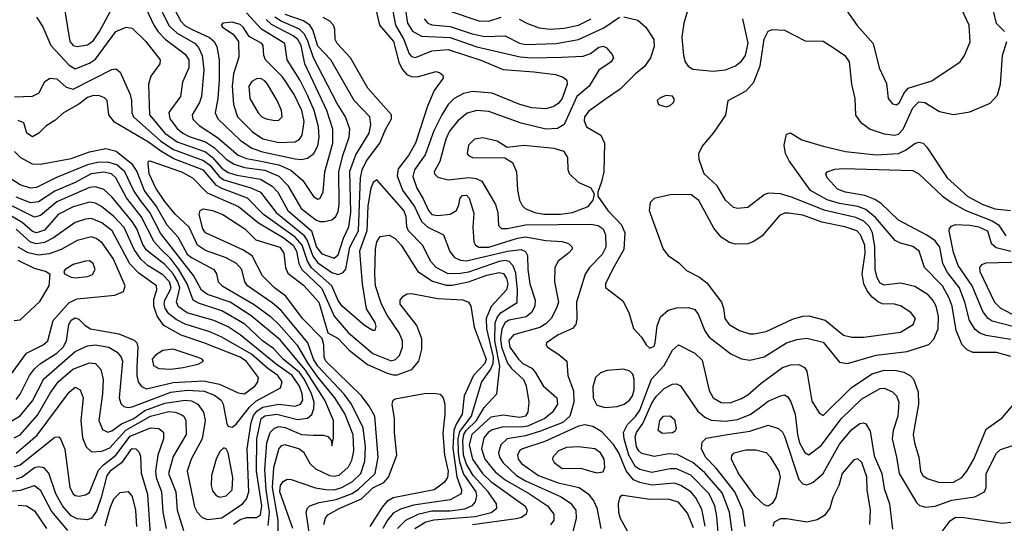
# Model space of a CAD drawing. Extents: x 997028 to 1115134, y 536408 to 618974.
# Tile 303 of 473: x 1028453 to 1033284, y 594960 to 597431. Entities that reach past the tile are written whole.
import ezdxf

# ---------------------------------------------------------------- set-up
doc = ezdxf.new("R2010")
doc.units = 0

msp = doc.modelspace()

# ---------------------------------------------------------------- linework, layer by layer
at = {"layer": '0CON10XD'}
for points in [[(1029140.1, 597620.1), (1029243.6, 597425), (1029265, 597401.9), (1029295.7, 597384.3), (1029383.8, 597343.8), (1029406.3, 597325), (1029419.9, 597299.9), (1029431.9, 597235), (1029431.5, 597135), (1029424.4, 597045), (1029411.6, 596975), (1029425.3, 596945), (1029535, 596840.2), (1029591.4, 596801.4), (1029643.3, 596783.3), (1029805, 596749), (1029835, 596746)], [(1029121, 597535), (1029185, 597403.3), (1029225.8, 597365.8), (1029314.2, 597315), (1029330.7, 597295), (1029348.7, 597255), (1029355.9, 597185), (1029345.2, 597055), (1029335.6, 597025), (1029299.3, 596965), (1029302.9, 596942.9), (1029332.7, 596912.7), (1029423.9, 596853.9), (1029525, 596766.9), (1029565, 596749.5), (1029619.8, 596740.2), (1029725, 596718.5), (1029783.4, 596693.4), (1029841.5, 596641.5), (1029895, 596564.5), (1029915, 596551.2), (1029925, 596553.6), (1029942.1, 596585), (1029950.2, 596685), (1029989.5, 596825), (1029989.7, 596895), (1029959.4, 596985), (1029851, 597215), (1029833.3, 597305), (1029817.8, 597335), (1029795, 597352.8), (1029687.7, 597407.7), (1029662.1, 597432.1)], [(1030194.7, 597505), (1030218.4, 597405), (1030287, 597325), (1030312.6, 597222.6), (1030329.4, 597189.4), (1030352.9, 597162.9), (1030375, 597152.7), (1030405, 597151.1), (1030495, 597176.7), (1030513, 597173), (1030529.5, 597159.5), (1030530, 597145), (1030486.8, 597083.2), (1030453, 597007), (1030394.8, 596825), (1030360, 596765), (1030310.1, 596699.9), (1030304.3, 596665.7), (1030330.2, 596595), (1030389.9, 596515), (1030425, 596440.8), (1030455, 596413.1), (1030531.9, 596375), (1030563.5, 596293.5), (1030586.7, 596265), (1030615, 596252), (1030645, 596248.4), (1030845.4, 596295.4), (1030913.6, 596303.6), (1030935, 596293.1), (1030943.6, 596273.6), (1030945.3, 596205), (1030955.7, 596135), (1030981.2, 596055), (1030979.6, 596025), (1030963.7, 595995), (1030937.1, 595972.9), (1030855, 595957.4), (1030835, 595946), (1030819.1, 595915), (1030812.5, 595865), (1030816.7, 595825), (1030846.2, 595746.2), (1030865, 595719.1), (1030925, 595665.3), (1030937.6, 595635), (1030951.6, 595555), (1030946.4, 595505), (1030935, 595485.4), (1030905, 595478.7), (1030825, 595490.2), (1030765, 595481.4), (1030670.8, 595395), (1030658.4, 595345), (1030674.2, 595275), (1030724, 595205), (1030765, 595165.7), (1030930.6, 595045), (1030942, 595025), (1030937.7, 595005), (1030915, 594988.6), (1030888.4, 594981.6), (1030675, 594952.5)], [(1030277.8, 597507.8), (1030297.3, 597405), (1030338.3, 597335), (1030364.2, 597264.2), (1030375, 597250.8), (1030395, 597246.7), (1030475, 597278.3), (1030555, 597284.5), (1030715, 597233), (1030825, 597187.8), (1030975, 597175.5), (1031082, 597162), (1031118.9, 597148.9), (1031136.9, 597135), (1031139.6, 597115), (1031114.1, 597045), (1031095, 597019.6), (1031074.3, 597005.7), (1031035, 596994.1), (1030965, 596999.3), (1030906.9, 597015), (1030771.1, 597071.1), (1030675, 597079.4), (1030630.1, 597069.9), (1030585, 597044.7), (1030555.3, 597015), (1030523.5, 596965), (1030484.1, 596885.9), (1030442.4, 596767.6), (1030389.4, 596695), (1030381.7, 596661.7), (1030401, 596605), (1030433, 596553), (1030458.5, 596495), (1030475, 596476.2), (1030505, 596469.8), (1030565, 596476.7), (1030595.3, 596494.7), (1030607.8, 596522.2), (1030613.5, 596555), (1030625, 596568.9), (1030645, 596569.5), (1030657.7, 596555), (1030681.7, 596481.7), (1030676.1, 596413.9), (1030680.5, 596340.5), (1030688.8, 596325), (1030705.9, 596315.9), (1030755, 596314.6), (1030895, 596360), (1030935, 596365.9), (1031035, 596348.2), (1031115, 596343.3), (1031145, 596333.5), (1031164.2, 596315), (1031162.9, 596305), (1031145.7, 596285), (1031095, 596246.7), (1031078.5, 596215), (1031076.1, 596145), (1031095.9, 596045), (1031087.3, 596015), (1031060, 595965), (1031035, 595939.2), (1031005, 595921.2), (1030875.4, 595885), (1030852.5, 595857.5), (1030857, 595825), (1030899.4, 595765), (1030920.8, 595745), (1030965, 595721.1), (1030981.8, 595701.8)], [(1030338.8, 597518.8), (1030354.8, 597415), (1030379.5, 597375), (1030425, 597349.8), (1030565, 597343.5), (1030695, 597298.6), (1030908.5, 597248.5), (1030965, 597243.5), (1031111.7, 597248.3), (1031217.5, 597252.5), (1031254.2, 597265.8), (1031295, 597296.9), (1031315, 597300.8), (1031332.7, 597292.7), (1031360.3, 597260.3), (1031365.8, 597245), (1031354.2, 597225), (1031295, 597183.1), (1031246.7, 597105), (1031186.6, 597055), (1031123.6, 596916.4), (1031092.1, 596897.9), (1031035, 596894.8), (1030912.9, 596922.9), (1030755, 596981.6), (1030695, 596985.7), (1030647.5, 596972.5), (1030602.2, 596935), (1030562.2, 596885), (1030544.4, 596845), (1030513.7, 596736.3), (1030486.9, 596685), (1030487.3, 596675), (1030505, 596658.5), (1030555, 596646), (1030656.3, 596656.3), (1030692.3, 596652.3), (1030719.7, 596639.7), (1030787.4, 596525), (1030798.1, 596485), (1030801.5, 596421.5), (1030817.4, 596407.4), (1030845, 596405.9), (1030935, 596424.2), (1031255, 596427.3), (1031291.5, 596421.5), (1031315, 596404.6), (1031326.7, 596375), (1031328.1, 596315), (1031310.4, 596279.6), (1031247.8, 596215), (1031227.9, 596182.1), (1031184.8, 596045.2), (1031186.2, 595963.8), (1031181.1, 595935), (1031164.7, 595915.3), (1031095.5, 595885), (1031036.9, 595845), (1031035.6, 595835), (1031043.1, 595825), (1031098.3, 595788.3), (1031136.7, 595755), (1031142.7, 595685), (1031170, 595610), (1031171.3, 595555), (1031152.4, 595485), (1031117.4, 595455), (1031008, 595412), (1030935, 595389.9), (1030845, 595374.3), (1030813.2, 595345), (1030802.3, 595305), (1030806.4, 595285), (1030825, 595256.8), (1030890.7, 595195), (1030935, 595169), (1031109.1, 595089.1), (1031155, 595059.5), (1031181.1, 595025), (1031183.4, 594985), (1031151.7, 594858.3)], [(1028535, 597444.4), (1028566.7, 597396.7), (1028605.2, 597305.2), (1028695, 597208.4), (1028725, 597190), (1028795, 597218), (1028825, 597237.7), (1028925, 597373.8), (1028975, 597395.4), (1029005, 597389.2), (1029071.8, 597325), (1029141.8, 597235), (1029140.4, 597215), (1029096.2, 597155), (1029084.7, 597115.3), (1029089.1, 596965), (1029165, 596874.5), (1029225, 596831.8), (1029365, 596783), (1029397.1, 596757.1), (1029445, 596703.1), (1029475, 596681.4), (1029518.2, 596668.2), (1029635, 596648.3), (1029691.9, 596615), (1029719.6, 596585), (1029769.2, 596495), (1029884.8, 596395), (1029908.8, 596315), (1029935, 596281.7), (1029995, 596260.5), (1030015, 596278), (1030041.4, 596358.6), (1030067.6, 596415), (1030077.4, 596485), (1030075.4, 596554.6), (1030072.5, 596687.5), (1030101.5, 596768.5), (1030168, 596875), (1030175.8, 596915), (1030170.3, 596955), (1030094.3, 597035), (1029979.3, 597235), (1029915, 597300.9), (1029891.7, 597381.7), (1029876.4, 597405), (1029845.3, 597425.3), (1029755, 597456.8)], [(1028672.4, 597485), (1028699.3, 597325), (1028715, 597305.3), (1028735, 597299.3), (1028785, 597308.4), (1028815, 597329.2), (1028845, 597372.9), (1028897.5, 597472.5)], [(1029075, 597480.9), (1029110.2, 597405), (1029132.1, 597372.1), (1029166.5, 597336.5), (1029265, 597261.6), (1029282.6, 597235), (1029282, 597195), (1029252.1, 597125), (1029241.8, 597055), (1029185, 596975.6), (1029188.8, 596945), (1029225, 596898.1), (1029252.9, 596875), (1029285, 596858), (1029365, 596832.1), (1029408, 596802), (1029465, 596746.4), (1029505, 596721.7), (1029555, 596706.2), (1029655, 596693.3), (1029725, 596664.1), (1029768, 596618), (1029833.5, 596505), (1029905, 596449.7), (1029925, 596441.3), (1029948.2, 596441.8), (1029985, 596450), (1030003.4, 596465), (1030015, 596489.4), (1030021, 596525), (1030017.9, 596685), (1030038.1, 596765), (1030070, 596855), (1030072, 596895), (1030051.4, 596955), (1030010.6, 597020.6), (1029895, 597243.5), (1029866.4, 597326.4), (1029850.1, 597360.1), (1029825.4, 597385.4), (1029735, 597424.5), (1029705, 597444.1)], [(1029835, 596746), (1029865, 596752.5), (1029895.2, 596774.8), (1029915, 596811.9), (1029922.9, 596855), (1029919, 596905), (1029896.9, 596985), (1029865, 597060.6), (1029826.7, 597136.7), (1029765.7, 597235), (1029753.2, 597315), (1029639.8, 597385), (1029565, 597465.2)], [(1030555, 597476.3), (1030705, 597425.2), (1030755, 597423.9), (1030815, 597443.5)], [(1031730, 597475), (1031710.8, 597415), (1031700.8, 597345), (1031709.4, 597255), (1031717.8, 597225), (1031733.3, 597203.3), (1031755, 597189.1), (1031855, 597179.6), (1031915.5, 597185.5), (1031965, 597204.6), (1031995, 597227.5), (1032013.9, 597255), (1032027, 597317), (1032001.4, 597435)], [(1032510.8, 597475), (1032562.3, 597402.3), (1032640.6, 597315), (1032669.6, 597195), (1032705, 597117.5), (1032713.3, 597045), (1032735, 597018.5), (1032755, 597012.9)], [(1032755, 597012.9), (1032769.1, 597025), (1032790.5, 597069.5), (1032812.5, 597095), (1032928.2, 597131.8), (1033067.8, 597225), (1033088.9, 597255), (1033116.7, 597323.3), (1033112.1, 597405), (1033074, 597485)], [(1033285, 597373.3), (1033245, 597413.3), (1033230.6, 597475)], [(1028427.3, 597052.7), (1028515, 597056.7), (1028548, 597072), (1028575, 597125.8), (1028600, 597145), (1028635, 597140.4), (1028680.3, 597100.3), (1028715, 597091.2), (1028905, 597187.3), (1028925, 597190.6), (1028945, 597174), (1028994.2, 597065), (1029001.4, 597035), (1029003.4, 596975), (1029011.3, 596955), (1029145, 596834.6), (1029207.6, 596795), (1029355, 596741.1), (1029385, 596717.4), (1029431.6, 596661.6), (1029455, 596644.9), (1029587, 596607), (1029635, 596584.4), (1029710.9, 596485), (1029845.1, 596375.1), (1029864.1, 596344.1), (1029891.6, 596271.6), (1029915, 596238.3), (1029985, 596190.2), (1030015, 596180.8), (1030039.2, 596190.8), (1030052.7, 596207.3), (1030072.9, 596315), (1030115.9, 596395), (1030124.4, 596655.6), (1030133.5, 596695), (1030155, 596738.9), (1030219, 596825), (1030246.9, 596893.1), (1030276.5, 596945), (1030277.8, 596965), (1030161.6, 597095), (1030075.8, 597245), (1030010.3, 597315), (1030000.9, 597335), (1029999.3, 597385), (1029992.5, 597405), (1029974.1, 597424.1), (1029941.4, 597441.4)], [(1029725, 596829), (1029805, 596832.4), (1029825.5, 596844.5), (1029839.5, 596865), (1029848.6, 596931.4), (1029837.8, 596985), (1029799.4, 597065), (1029741.6, 597151.6), (1029659.1, 597235), (1029650.4, 597255), (1029647.5, 597305), (1029640, 597315), (1029578.4, 597348.4), (1029549.6, 597395), (1029535, 597407.5), (1029495, 597419.2), (1029448.8, 597415), (1029441.4, 597405), (1029447.1, 597395), (1029500.8, 597360.8), (1029526.2, 597325), (1029527.9, 597247.9), (1029501.7, 597165), (1029494.9, 597105), (1029501.1, 597015), (1029521.6, 596955), (1029595, 596881), (1029645, 596846.4), (1029725, 596829)], [(1030436.6, 597435), (1030454.6, 597415), (1030475, 597406.7), (1030565, 597398.5), (1030672.8, 597362.8), (1030735, 597349.5), (1030835, 597352.1), (1030905, 597315.6), (1030935, 597309), (1031085, 597314.8), (1031195, 597333.8), (1031319.1, 597390.9), (1031395, 597443.2)], [(1030903.2, 597433.2), (1030945, 597412.9), (1031001.6, 597391.6), (1031055, 597385.6), (1031125, 597390.6), (1031195, 597404.4), (1031257.3, 597435)], [(1031416.7, 597445), (1031485, 597429.3), (1031524.8, 597394.8), (1031563.5, 597335), (1031565, 597300), (1031548.2, 597245), (1031519, 597201), (1031475, 597166.1), (1031399.7, 597090.3), (1031331.4, 597045), (1031245, 596982.2), (1031224.5, 596955), (1031221.9, 596935), (1031233.3, 596905), (1031304.2, 596864.2), (1031322, 596825), (1031318.2, 596685), (1031308.2, 596635), (1031288.8, 596585), (1031290, 596565), (1031338.5, 596495), (1031405.9, 596425), (1031422.5, 596385), (1031417, 596303), (1031360.7, 596205), (1031327.8, 596135), (1031327.6, 596117.6), (1031411.9, 596051.9), (1031441.5, 595995), (1031465, 595916), (1031503.4, 595873.4), (1031525.8, 595835), (1031545, 595820), (1031565, 595830), (1031571.5, 595845), (1031581, 595929), (1031596.7, 595973.3), (1031633.7, 596006.3), (1031676.9, 596016.9), (1031735, 596019.2), (1031765, 596008.7), (1031783.6, 595983.6), (1031813.7, 595903.7), (1031835, 595873.2), (1031942.3, 595792.3), (1031995, 595767.7), (1032035, 595760), (1032105, 595777.6), (1032214.8, 595845.2), (1032265, 595861.2), (1032315, 595868.2), (1032395, 595848.1), (1032475, 595750.5), (1032515, 595744.6)], [(1032515, 595744.6), (1032655, 595785.7), (1032807.7, 595802.3), (1032913.3, 595836.7), (1032937.2, 595862.8), (1032959.8, 595915), (1032960.6, 595975), (1032949, 596025), (1032933.6, 596055), (1032910.5, 596080.5), (1032845, 596122.4), (1032775, 596137.7), (1032695, 596128.2), (1032675, 596137.7), (1032660.2, 596165), (1032649.4, 596205), (1032648.5, 596318.5), (1032637.8, 596385), (1032623, 596415), (1032595, 596441.9), (1032555, 596461.2), (1032405, 596495.7), (1032240.2, 596560.2), (1032185, 596576.4), (1032125, 596580.8), (1032105, 596572.1), (1032025, 596509.6), (1031975, 596504.6), (1031955, 596510.4), (1031915.9, 596545.9), (1031875.4, 596615.4), (1031810.5, 596675), (1031786.2, 596745), (1031785.3, 596775), (1031801, 596809), (1031857.3, 596875), (1031917.4, 596962.6), (1031929.2, 597035), (1032016.9, 597083.1), (1032055, 597124.4), (1032085.5, 597204.5), (1032105, 597335.7), (1032125, 597374.5), (1032145, 597383.6), (1032205, 597380.4), (1032307, 597327), (1032395, 597326.5), (1032448.8, 597291.2), (1032500.5, 597255), (1032522.1, 597225), (1032534.6, 597115.4), (1032550.4, 597045), (1032553, 596963), (1032577.8, 596927.8), (1032625.8, 596895), (1032695, 596871.6), (1032745, 596864.2), (1032765, 596869.4), (1032787.5, 596895), (1032835, 596998.5), (1032865, 597028.4), (1032894.3, 597025), (1032965, 596981.5), (1033035, 596965.6), (1033115, 596980), (1033215, 597022.5), (1033249.7, 597060.3), (1033265.7, 597115), (1033274.6, 597255), (1033296.5, 597325)], [(1029705, 596936.4), (1029725, 596938.9), (1029740, 596955), (1029737.1, 596985), (1029716.2, 597035), (1029668.2, 597115), (1029655, 597131.1), (1029635, 597142.2), (1029615, 597141.1), (1029591.1, 597128.9), (1029577.3, 597105), (1029582, 597045), (1029622.5, 596975), (1029640.5, 596955), (1029662, 596945), (1029705, 596936.4)], [(1030391.2, 594935), (1030445, 594967.3), (1030485, 594977.1), (1030687.2, 594992.8), (1030766.4, 595013.6), (1030793.9, 595035), (1030791.6, 595055), (1030751.4, 595115), (1030678.4, 595195), (1030645, 595249.6), (1030630.3, 595295), (1030626.4, 595365), (1030632.1, 595395), (1030643.7, 595415), (1030694.1, 595465), (1030731.8, 595528.2), (1030794.4, 595595), (1030808.6, 595731.4), (1030784.5, 595855), (1030785.6, 595944.4), (1030797.3, 595972.7), (1030815, 595994.2), (1030893.6, 596043.6), (1030896, 596104), (1030886.8, 596186.8), (1030874, 596224), (1030854.1, 596245), (1030835, 596250.1), (1030805, 596245.5), (1030655, 596192.4), (1030615, 596185.4), (1030555, 596184.9), (1030495.4, 596215.4), (1030470, 596245), (1030429.5, 596325), (1030359.8, 596395), (1030352, 596415), (1030349.4, 596465), (1030337.2, 596495), (1030205, 596646.2), (1030187.1, 596632.9), (1030175, 596604.4), (1030161.6, 596518.4), (1030155.7, 596395), (1030120.8, 596295), (1030132.8, 596135), (1030152.2, 596012.2), (1030195, 595945.8), (1030199.5, 595925), (1030195, 595906.2), (1030185, 595905.8), (1030145, 595930), (1030034.7, 596025), (1030015, 596053.5), (1029984.5, 596125), (1029883.9, 596213.9), (1029865.6, 596245.6), (1029838.8, 596325), (1029805, 596364.2), (1029649.3, 596475), (1029570.7, 596555), (1029445, 596602.9), (1029418.4, 596618.4), (1029355, 596692.9), (1029209.2, 596749.2), (1029144.5, 596785.5), (1029085, 596830), (1028918.4, 596928.4), (1028890, 596965), (1028882.5, 597035), (1028868.7, 597048.7), (1028845, 597057.5), (1028815, 597059), (1028785, 597048.8), (1028742.9, 597017.1), (1028668.2, 596975), (1028625, 596936.9), (1028580.9, 596909.1), (1028546.7, 596875), (1028515, 596856.7), (1028487.5, 596875), (1028472.5, 596925), (1028445, 596936)], [(1031625, 597003.8), (1031645, 597010), (1031661.2, 597025), (1031665, 597040), (1031655.5, 597055.5), (1031625, 597060), (1031595, 597048), (1031580, 597035), (1031587.5, 597015), (1031625, 597003.8)], [(1033315, 595779), (1033245, 595797.7), (1033128.7, 595798.7), (1033101.7, 595811.7), (1033076.4, 595836.4), (1033046.9, 595906.9), (1033027.7, 596025), (1033014, 596065), (1032980.4, 596125), (1032892.3, 596215), (1032865.3, 596295.3), (1032835, 596318.7), (1032775, 596334.6), (1032748, 596348), (1032651, 596461), (1032605, 596500.3), (1032565.3, 596515.3), (1032475, 596529.9), (1032415, 596547.9), (1032332.8, 596592.8), (1032228, 596738), (1032210, 596775), (1032204.3, 596815.7), (1032215, 596870), (1032235, 596876.7), (1032291.1, 596841.1), (1032395, 596810), (1032505, 596785.3), (1032655, 596768.9), (1032765, 596775.2), (1032799.4, 596790.6), (1032845, 596824), (1032865, 596830.4), (1032885, 596825.5), (1032903.8, 596806.2), (1033004.2, 596655), (1033105, 596564.4), (1033175, 596525.6), (1033236.8, 596503.2), (1033314.6, 596495.4)], [(1031106.8, 596476.8), (1031165, 596484.8), (1031241.4, 596515), (1031266, 596545), (1031273.8, 596575), (1031256, 596605), (1031195, 596632.1), (1031151.2, 596675), (1031143.5, 596695), (1031141.6, 596755), (1031125, 596785.4), (1031075, 596798.9), (1030926.3, 596813.7), (1030845, 596803.8), (1030795, 596835.6), (1030725, 596851.4), (1030683.8, 596845), (1030655, 596816), (1030648.6, 596775), (1030654.7, 596764.7), (1030675, 596755.5), (1030833.7, 596753.7), (1030870.7, 596730.7), (1030890.6, 596685), (1030895.8, 596595), (1030905.3, 596545.3), (1030918.8, 596518.8), (1030933.3, 596505), (1030980.6, 596485), (1031025, 596477.7), (1031106.8, 596476.8)], [(1028428, 596785), (1028457.5, 596755), (1028514, 596724), (1028555, 596722.1), (1028705, 596749.8), (1028795, 596782.9), (1028875, 596798.8), (1028925.6, 596785.6), (1029001.3, 596725), (1029026.7, 596686.7), (1029065, 596590), (1029123.8, 596513.8), (1029175, 596424.8), (1029228, 596365), (1029275, 596281.3), (1029295, 596264.8), (1029405.5, 596205), (1029418.5, 596185), (1029427.3, 596145), (1029445.4, 596125), (1029603.9, 596033.9), (1029684.1, 595974.1), (1029725, 595935.2), (1029814.6, 595834.6), (1029866.8, 595745), (1029915, 595675.7), (1029997.7, 595575), (1030047.6, 595495), (1030087.5, 595395), (1030091.2, 595315), (1030081.3, 595268.7), (1030065, 595235.4), (1030018.5, 595195), (1029995, 595189.1), (1029975, 595192.6), (1029905, 595226.3), (1029880.2, 595250.2), (1029848.6, 595305), (1029821.8, 595325), (1029755, 595345.3), (1029735, 595340.4), (1029725, 595327.8), (1029698.4, 595231.6), (1029690.8, 595135), (1029719.4, 594975), (1029719, 594911)], [(1029671.4, 594948.6), (1029678.4, 595015), (1029661.4, 595125), (1029655.3, 595224.7), (1029664.6, 595355), (1029681, 595405), (1029702.6, 595427.4), (1029725, 595435.2), (1029755, 595429.3), (1029835, 595395.9), (1029895, 595392.5), (1029942.7, 595392.7), (1029965, 595386.7), (1029982.5, 595365), (1029985, 595340), (1029993, 595377), (1029992.6, 595465), (1029949.3, 595565), (1029855, 595711.3), (1029730.5, 595860.5), (1029588.8, 595978.8), (1029485, 596044.6), (1029375, 596083.4), (1029345, 596104.1), (1029306.2, 596176.2), (1029143.3, 596383.3), (1029091.9, 596485), (1029045, 596543.5), (1029010.9, 596595), (1028969, 596685), (1028928.6, 596718.6), (1028885, 596731.9), (1028835, 596729.9), (1028785, 596719.1), (1028633.3, 596656.7), (1028535, 596607.7), (1028505, 596605.2), (1028455, 596621.1), (1028275, 596736)], [(1029792.1, 594935), (1029728.9, 595115), (1029733, 595145), (1029744.8, 595165.2), (1029765, 595176.1), (1029785, 595174.7), (1029904.5, 595134.5), (1029955.2, 595125.2), (1029995, 595123.8), (1030033.9, 595135), (1030085, 595165.2), (1030126.6, 595205), (1030145.6, 595264.4), (1030149.2, 595335), (1030137.7, 595427.7), (1030081.4, 595545), (1030045, 595593.3), (1029915, 595730.9), (1029894.7, 595765), (1029866.1, 595846.1), (1029735, 596003.5), (1029692.1, 596042.1), (1029570, 596125), (1029557.9, 596145), (1029543.2, 596205), (1029515.9, 596235), (1029465, 596262.5), (1029365, 596298.6), (1029324.9, 596324.9), (1029283.5, 596413.5), (1029215, 596476.4), (1029165, 596539.3), (1029120.6, 596605), (1029088.7, 596675), (1029083.8, 596726.2), (1029085, 596737.5), (1029092, 596738), (1029246.8, 596685), (1029300, 596655), (1029372.2, 596582.2), (1029527.1, 596515), (1029624.9, 596434.9), (1029745, 596362.7), (1029795, 596324.1), (1029810.7, 596295), (1029822.9, 596235), (1029836.3, 596206.3), (1029935, 596112.4), (1029995, 595975.7), (1030065, 595896.8), (1030185, 595793.3), (1030275, 595756.5), (1030296.9, 595763.1), (1030315.8, 595784.2), (1030331, 595825), (1030330.8, 595855), (1030315.1, 595895.1), (1030255, 595982.1), (1030227.2, 596035), (1030199.1, 596125), (1030195.2, 596185), (1030198.1, 596305), (1030205, 596342), (1030222.1, 596367.9), (1030266.2, 596373.8), (1030295, 596358.2), (1030324.2, 596325), (1030406.3, 596195), (1030477.5, 596147.5), (1030545, 596129.4), (1030575, 596129.4), (1030655, 596145.4), (1030745, 596177.8), (1030805, 596190), (1030826.5, 596186.5), (1030841.9, 596161.9), (1030847.3, 596135), (1030842, 596105), (1030766.1, 596023.9), (1030742.2, 595965), (1030743, 595915), (1030775.6, 595775), (1030775, 595742.8), (1030763.3, 595716.7), (1030718.2, 595655), (1030668.2, 595485), (1030610, 595410), (1030602.8, 595375), (1030603.8, 595306.2), (1030611.2, 595261.2), (1030630.8, 595200.8), (1030691.5, 595115), (1030694.5, 595095), (1030688.3, 595065), (1030671.6, 595045), (1030635, 595030.1), (1030565, 595019.3), (1030475, 595020.3), (1030406.2, 595003.8), (1030345.8, 594974.2), (1030307, 594935)], [(1029501, 594955), (1029535, 594978.4), (1029565, 594988.2), (1029615, 594988.4), (1029635, 595001.5), (1029640.4, 595045), (1029614, 595216), (1029616.4, 595375), (1029638.1, 595475), (1029655, 595486.8), (1029715, 595495.4), (1029815, 595469.5), (1029864.2, 595475.8), (1029886.3, 595493.7), (1029896.1, 595523.9), (1029897.6, 595555), (1029884.9, 595595), (1029850.8, 595665), (1029825, 595700.3), (1029746.1, 595765), (1029697.5, 595817.5), (1029644, 595855), (1029557.3, 595937.3), (1029445, 596002.7), (1029329.6, 596039.6), (1029304.5, 596054.5), (1029274.9, 596135), (1029233.3, 596205), (1029195, 596258), (1029145.2, 596305), (1029111.9, 596341.9), (1029048.7, 596465), (1028977.5, 596557.5), (1028925, 596654.7), (1028903.8, 596675), (1028865, 596683.9), (1028803.8, 596675), (1028725, 596632.4), (1028625, 596589.4), (1028545, 596537.5), (1028505, 596533.2), (1028435, 596560.1)], [(1033315, 595862.6), (1033195, 595881.5), (1033163.5, 595893.5), (1033140.6, 595910.6), (1033112.4, 595955), (1033090.5, 596045), (1033063.5, 596115), (1033005, 596190.2), (1032982.8, 596235), (1032967.5, 596315), (1032945, 596346.7), (1032904.3, 596374.3), (1032765, 596448.4), (1032678.8, 596528.8), (1032648.9, 596548.9), (1032599.2, 596569.2), (1032505, 596585.7), (1032465, 596600.3), (1032414.4, 596655), (1032408.1, 596675), (1032415, 596684.2), (1032452.8, 596697.2), (1032495, 596701.6), (1032835, 596692), (1032865, 596675.4), (1032980.9, 596565), (1033024, 596534), (1033094.6, 596494.6), (1033225, 596444.6), (1033254.7, 596424.7), (1033291.5, 596371.5)], [(1029303.2, 595073.2), (1029310.5, 595040.5), (1029324.1, 595014.1), (1029348.7, 594988.7), (1029375, 594979.2), (1029445, 594986), (1029546.4, 595055), (1029565, 595078.5), (1029577.3, 595115), (1029568.4, 595325), (1029588.3, 595455), (1029600.2, 595489.8), (1029618, 595512), (1029645, 595529.7), (1029725, 595544.6), (1029805, 595535.5), (1029830, 595545), (1029841.9, 595565), (1029838.6, 595595), (1029825, 595632.8), (1029789.6, 595685), (1029710.9, 595740.9), (1029535, 595885.5), (1029475, 595924.5), (1029405.1, 595955.1), (1029275, 595992.1), (1029231.6, 596021.6), (1029222.2, 596045), (1029238.9, 596115), (1029229.2, 596145), (1029206.1, 596185), (1029165, 596230.6), (1029075, 596299.8), (1029057.7, 596327.7), (1029027.8, 596405), (1029005, 596440.9), (1028905, 596562.4), (1028865, 596597.6), (1028825, 596610.6), (1028795, 596607.6), (1028635, 596537.1), (1028555, 596471), (1028525, 596461.6), (1028403.6, 596523.6)], [(1028415, 595463), (1028455, 595487.7), (1028515, 595561.2), (1028571.2, 595668.8), (1028725, 595803.5), (1028785, 595830.2), (1028825, 595835.2), (1028890, 595825), (1028930.4, 595800.4), (1028950.5, 595775), (1028957.4, 595755), (1028940.7, 595575), (1028948.3, 595548.3), (1028963.6, 595533.6), (1028985, 595527.6), (1029005, 595530.9), (1029195, 595604.2), (1029275, 595613), (1029357.6, 595607.6), (1029408.3, 595588.3), (1029441.2, 595565), (1029451.2, 595545), (1029468.3, 595448.3), (1029475.9, 595435.9), (1029495, 595432), (1029515, 595445.8), (1029580.3, 595529.7), (1029611.4, 595558.6), (1029733.1, 595625), (1029740.7, 595655), (1029719.1, 595685), (1029669.5, 595719.5), (1029590, 595790), (1029445, 595873.9), (1029385, 595899), (1029265, 595936.4), (1029220, 595960), (1029185, 595988.3), (1029166.3, 596015), (1029160.8, 596035), (1029165.1, 596055), (1029196.2, 596113.8), (1029187.3, 596145), (1029155, 596179.2), (1029083.8, 596223.8), (1029046.5, 596256.5), (1029013.6, 596303.6), (1028965, 596411.3), (1028915, 596465.2), (1028854.6, 596515), (1028825, 596530.6), (1028795.6, 596535.6), (1028715, 596512.6), (1028641.1, 596475), (1028575, 596399.3), (1028535, 596386), (1028515, 596392.2), (1028465, 596436.2), (1028365, 596494.6)], [(1032595, 595874), (1032775, 595898.4), (1032836.9, 595935), (1032847.5, 595965), (1032825, 595994.4), (1032775, 596026.9), (1032745.3, 596035.3), (1032685, 596037.6), (1032665, 596046.8), (1032635, 596070.5), (1032610.7, 596100.7), (1032594.3, 596135), (1032586.9, 596185), (1032600.9, 596285), (1032599.3, 596325), (1032578.4, 596375), (1032560.4, 596395), (1032500.6, 596415), (1032387.8, 596437.8), (1032295, 596472.2), (1032225, 596482.1), (1032205, 596481.2), (1032180.3, 596469.7), (1032095, 596370), (1032055, 596343.1), (1032025, 596331.9), (1031965, 596330), (1031935, 596338.1), (1031894.6, 596364.6), (1031858.9, 596408.9), (1031785, 596544.2), (1031745, 596572.9), (1031645, 596572.5), (1031566.1, 596553.9), (1031546.1, 596533.9), (1031542, 596495), (1031610, 596305), (1031635, 596274.2), (1031687.4, 596237.4), (1031725, 596200), (1031787.8, 596167.8), (1031825, 596140.8), (1031895.6, 596045), (1031906.5, 596015), (1031913.3, 595965), (1031933.1, 595935), (1031985, 595906.1), (1032035, 595890), (1032055, 595889.7), (1032115, 595901.3), (1032245, 595962.2), (1032295, 595976), (1032325, 595977.5), (1032405, 595956.2), (1032495, 595883.2), (1032535, 595874), (1032595, 595874)], [(1029547.3, 596302.7), (1029365, 596385.9), (1029351.6, 596405), (1029332.9, 596475), (1029337.8, 596495), (1029355, 596503.3), (1029399.2, 596495), (1029450, 596475), (1029557.7, 596405), (1029611, 596351), (1029729.4, 596315), (1029749.1, 596285), (1029757, 596215), (1029768.2, 596188.2), (1029845, 596128.1), (1029920.3, 596045), (1029964.5, 595894.5), (1030015, 595866.5), (1030068.8, 595808.8), (1030159.1, 595739.1), (1030255, 595696.7), (1030285, 595688), (1030305, 595689), (1030376.2, 595715), (1030410.5, 595755), (1030425.7, 595814.3), (1030425.8, 595865), (1030401.2, 595931.2), (1030320, 596035), (1030318.9, 596055), (1030334.2, 596075), (1030353.8, 596086.2), (1030375, 596088.2), (1030503.7, 596063.7), (1030626.7, 596056.7), (1030655.5, 596045), (1030666.6, 596025), (1030682.8, 595922.8), (1030741, 595765), (1030734.2, 595745), (1030680, 595685), (1030633.3, 595585), (1030623.5, 595495), (1030594.1, 595445.9), (1030583.3, 595415), (1030578.4, 595328.4), (1030598.4, 595188.4), (1030621.1, 595125), (1030618.4, 595105), (1030565, 595075.5), (1030385, 595049), (1030320.6, 595029.4), (1030285, 595009), (1030256.9, 594975), (1030234.5, 594935)], [(1028435, 595567.6), (1028455, 595593.2), (1028501.3, 595685), (1028525, 595718.8), (1028555.1, 595744.9), (1028635, 595794.8), (1028665.9, 595825), (1028682.2, 595855), (1028693.8, 595936.2), (1028705, 595956.5), (1028725, 595968.6), (1028742.3, 595962.3), (1028772.1, 595932.1), (1028800.6, 595915), (1028939.8, 595889.8), (1029015, 595859.1), (1029027.2, 595845), (1029032.7, 595825), (1029028.3, 595728.3), (1029026.7, 595685), (1029033.4, 595653.4), (1029050.7, 595630.7), (1029075, 595619.8), (1029205, 595650.8), (1029355, 595659.6), (1029433.1, 595643.1), (1029525, 595599.8), (1029555, 595595.7), (1029607.4, 595635), (1029621.4, 595655), (1029623.7, 595675), (1029565, 595753.9), (1029535, 595774.8), (1029356.3, 595846.3), (1029245, 595883.5), (1029160.1, 595930.1), (1029127, 595977), (1029110.1, 596025), (1029110.5, 596059.5), (1029125.9, 596105.9), (1029123.5, 596125), (1029036.7, 596186.7), (1028993.9, 596233.9), (1028906.5, 596395), (1028855, 596434.4), (1028805, 596455.6), (1028775, 596453), (1028725, 596435.7), (1028619.1, 596360.9), (1028575, 596337.9), (1028535, 596331.2), (1028505, 596340.1), (1028435, 596403.3)], [(1033325, 595926.2), (1033225, 595951.7), (1033204.7, 595965), (1033178.8, 595998.8), (1033125.5, 596125), (1033057.6, 596225), (1033035, 596289.2), (1033012.8, 596395), (1033015, 596407.1), (1033025, 596418.8), (1033045, 596426.3), (1033115, 596423.8), (1033158.9, 596415), (1033200.7, 596395), (1033218.5, 596335), (1033243.2, 596313.2), (1033315, 596295.7)], [(1028395, 595668.2), (1028485.6, 595794.4), (1028568.2, 595835), (1028590.4, 595855), (1028616.9, 595955), (1028695, 596043.8), (1028735, 596061.2), (1028920.3, 596079.7), (1028962.3, 596097.7), (1028970, 596125), (1028911.1, 596258.9), (1028856.8, 596336.8), (1028828.1, 596358.1), (1028805, 596365.7), (1028735, 596347), (1028656.5, 596303.5), (1028597.5, 596282.5), (1028545, 596275.4), (1028495, 596287.4), (1028445.7, 596315)], [(1029875.5, 594905.5), (1029857.6, 595015), (1029865.2, 595034.8), (1029876.4, 595045), (1029921.6, 595061.6), (1030005, 595076), (1030084.4, 595105.6), (1030115, 595126.7), (1030197, 595205), (1030211.1, 595285), (1030195.2, 595485), (1030168, 595535), (1030130.5, 595585), (1029954.8, 595755), (1029946, 595775), (1029945.3, 595835.3), (1029936.2, 595866.2), (1029840, 595965), (1029758.8, 596075), (1029702.2, 596115), (1029644, 596175), (1029593.3, 596273.3), (1029547.3, 596302.7)], [(1028425, 595955.4), (1028455, 595958.5), (1028552, 596048), (1028598.1, 596125), (1028601.7, 596181.7), (1028580, 596195), (1028525, 596210.7), (1028445, 596250.2)], [(1028725, 596164.4), (1028785, 596171.5), (1028809.2, 596180.8), (1028822.5, 596205), (1028813.1, 596235), (1028795, 596248.2), (1028775, 596247.1), (1028715, 596230), (1028676.2, 596205), (1028670, 596195), (1028672.5, 596185), (1028705, 596167.5), (1028725, 596164.4)], [(1033379.1, 596240.9), (1033193.9, 596236.1), (1033171.9, 596228.1), (1033162.1, 596215), (1033164.1, 596195), (1033235.2, 596045), (1033265.9, 596015.9), (1033345, 595974.6)], [(1029195, 595716.2), (1029255, 595724.8), (1029328.8, 595741.2), (1029354, 595755), (1029347.5, 595765), (1029324.2, 595775), (1029205, 595815.3), (1029155, 595808.7), (1029119.6, 595785), (1029103.3, 595765), (1029109.1, 595735), (1029135, 595719.3), (1029195, 595716.2)], [(1031873.4, 594993.4), (1031863.8, 595045), (1031835.6, 595105), (1031745, 595195.6), (1031675, 595227.2), (1031645, 595227.8), (1031555, 595208.8), (1031495, 595224.1), (1031475, 595236.7), (1031441.9, 595295), (1031418.4, 595375), (1031415.8, 595405), (1031434.6, 595445.4), (1031475, 595483.4), (1031494.9, 595515), (1031552.7, 595667.3), (1031615.6, 595734.4), (1031655, 595808.9), (1031685, 595836), (1031765, 595794.6), (1031801, 595761), (1031835, 595611.2), (1031854.5, 595575), (1031895, 595552.9), (1031938.9, 595551.1), (1031995, 595572.2), (1032025, 595590.7), (1032091.6, 595648.4), (1032195, 595724.2), (1032235, 595737.3), (1032275, 595738.8), (1032303.9, 595723.9), (1032315, 595706), (1032339.5, 595559.5), (1032375, 595501.5), (1032395, 595489.1), (1032534.3, 595625.7), (1032635, 595693.1), (1032695, 595712.2), (1032755, 595710.4), (1032791.2, 595701.2), (1032823.4, 595683.4), (1032838, 595668), (1032861.8, 595605), (1032862.6, 595545), (1032837.4, 595395), (1032843.2, 595355), (1032864.7, 595285), (1032872.5, 595215), (1032884.6, 595195), (1032905, 595179.7), (1032965, 595160.7), (1033035, 595161.4), (1033075.2, 595184.8), (1033100.3, 595215), (1033135, 595275.5), (1033195, 595421.8), (1033272.8, 595477.2), (1033330.2, 595545)], [(1028425, 595379.2), (1028455.1, 595394.9), (1028539.4, 595490.6), (1028602.2, 595597.8), (1028642.3, 595655), (1028713.2, 595716.8), (1028795, 595746.9), (1028825, 595743.6), (1028850.8, 595715), (1028862.6, 595665), (1028859.2, 595595), (1028840.5, 595465), (1028859.5, 595419.5), (1028885, 595406.7), (1028905, 595413.8), (1028952.1, 595447.9), (1029013.4, 595475), (1029067, 595513), (1029165, 595550.1), (1029265, 595564.8), (1029295, 595560.9), (1029327.3, 595545), (1029354.8, 595504.8), (1029362.4, 595465), (1029348.3, 595375), (1029294.3, 595275), (1029274.8, 595215), (1029303.2, 595073.2)], [(1031325, 595528.4), (1031385, 595533.2), (1031417.8, 595545), (1031445.5, 595565), (1031458.9, 595585), (1031466.9, 595615), (1031467.8, 595667.8), (1031461.5, 595691.5), (1031446.2, 595706.2), (1031415, 595716.9), (1031335, 595710.6), (1031301.8, 595698.2), (1031278, 595675), (1031265, 595630), (1031267.1, 595575), (1031285, 595540.5), (1031325, 595528.4)], [(1030981.8, 595701.8), (1031020.5, 595635), (1031088.9, 595575), (1031091.3, 595545), (1031067.7, 595505), (1031029.7, 595475), (1030945, 595437.3), (1030915, 595431.6), (1030826.9, 595433.1), (1030771.7, 595418.3), (1030751.2, 595405), (1030730.4, 595379.6), (1030719.3, 595325), (1030735.5, 595275), (1030785, 595212.9), (1030835, 595172.6), (1030954.7, 595105), (1031042.7, 595045), (1031073.9, 595005), (1031072.9, 594975), (1031057.6, 594952.4)], [(1028435, 595304.5), (1028538, 595392), (1028695, 595603.8), (1028725, 595628.5), (1028749.1, 595615), (1028764.1, 595575), (1028752.4, 595465), (1028760.1, 595380.1), (1028779.4, 595335), (1028805, 595310), (1028855, 595314), (1028895, 595329.5), (1028973.8, 595416.2), (1029095, 595484.9), (1029185, 595508), (1029215.6, 595505.6), (1029245.8, 595494.2), (1029257.8, 595485), (1029267.9, 595465), (1029269.5, 595395), (1029205, 595287.3), (1029182.2, 595205), (1029219, 595115), (1029225.6, 595025), (1029256.8, 594925)], [(1031948.8, 594918.8), (1031936.2, 595015), (1031899.5, 595109.5), (1031815, 595207), (1031755, 595258.3), (1031678.2, 595298.2), (1031638.5, 595301.5), (1031565, 595288), (1031505, 595302.4), (1031490, 595315), (1031479.4, 595335), (1031472.7, 595385), (1031479.8, 595405), (1031510.9, 595449.1), (1031555, 595549.7), (1031575, 595581.8), (1031615, 595620.9), (1031655, 595642.5), (1031675, 595643.8), (1031695, 595634.5), (1031780.2, 595510.2), (1031815, 595480.2), (1031845, 595466.8), (1031915, 595461), (1031975, 595469.5), (1032036.9, 595493.1), (1032083.2, 595526.8), (1032125, 595559.4), (1032185, 595586.2), (1032205, 595590.5), (1032221.1, 595581.1), (1032236.6, 595556.6), (1032258.1, 595495), (1032269.2, 595395), (1032279.5, 595355), (1032305, 595308.2), (1032325, 595296.4), (1032385, 595341.3), (1032485, 595474.2), (1032585, 595570.7), (1032675, 595621.9), (1032695, 595622.8), (1032735, 595605.4), (1032755.6, 595585.6), (1032765.8, 595555), (1032761.8, 595485), (1032738.7, 595415), (1032733.3, 595375), (1032755.3, 595285), (1032767.1, 595205), (1032852.7, 595062.7), (1032867.9, 595047.9), (1032898.9, 595038.9), (1032945, 595044.6), (1033026.5, 595073.5), (1033139.8, 595090.2), (1033185.9, 595114.1), (1033194.5, 595135), (1033195.2, 595205), (1033245.8, 595304.2), (1033265, 595321.8), (1033325, 595341.4)], [(1029945.7, 594954.3), (1029953.5, 594985), (1029965, 595001.4), (1030023.4, 595035), (1030130.2, 595079.8), (1030185, 595133.5), (1030239.2, 595160.8), (1030263.1, 595186.9), (1030303.8, 595295), (1030292.3, 595405), (1030291.5, 595475), (1030280, 595545), (1030285, 595563.8), (1030295, 595571.4), (1030436.8, 595596.8), (1030485, 595599.2), (1030515, 595593.3), (1030531.2, 595575), (1030538.6, 595545), (1030538.6, 595495), (1030528.3, 595401.7), (1030536.8, 595295), (1030554.8, 595215), (1030552.1, 595185), (1030535, 595160), (1030485.6, 595125), (1030285, 595085.2), (1030253.8, 595066.2), (1030230.6, 595039.4), (1030170.9, 594945)], [(1031605, 595400.6), (1031586, 595415), (1031593.3, 595465), (1031612, 595485), (1031645, 595488.1), (1031665, 595468.8), (1031673.8, 595425), (1031668.3, 595411.7), (1031655, 595404.4), (1031605, 595400.6)], [(1028425, 595236.8), (1028455, 595246.8), (1028625, 595382.3), (1028645, 595383.5), (1028652.7, 595375), (1028674, 595324), (1028699.5, 595135), (1028715, 595104.6), (1028725, 595096.2), (1028745, 595093.1), (1028775, 595099.6), (1028795, 595111.8), (1028839.7, 595220.3), (1028863.3, 595246.7), (1028925, 595293.7), (1028995, 595387.2), (1029095, 595428.5), (1029134.8, 595424.8), (1029157.6, 595407.6), (1029158.9, 595375), (1029130.7, 595295), (1029118.4, 595215), (1029122.7, 595185), (1029148.3, 595115), (1029155.2, 595015), (1029171.2, 594935)], [(1031815.7, 594945.7), (1031799.7, 595029.7), (1031770.4, 595085), (1031745, 595114.3), (1031695.9, 595145.9), (1031666.3, 595156.3), (1031555, 595147.8), (1031495, 595160), (1031465, 595173.4), (1031428.1, 595218.1), (1031391.7, 595305), (1031366.3, 595346.3), (1031309.5, 595409.5), (1031264.7, 595434.7), (1031225, 595442.5), (1031195, 595437.1), (1031028.8, 595361.2), (1030919.6, 595325), (1030905.2, 595314.8), (1030894.8, 595295), (1030898.1, 595275), (1030915, 595253.3), (1030998, 595195), (1031095, 595158.5), (1031197.8, 595135), (1031242, 595105), (1031269, 595069), (1031285.2, 595035.2), (1031304.7, 594935)], [(1032012.9, 594945), (1032001.5, 595025), (1031962.4, 595115), (1031870.8, 595230.8), (1031818.1, 595285), (1031798, 595325), (1031801.5, 595358.5), (1031821.5, 595378.5), (1031925, 595395.2), (1032035, 595412), (1032125, 595441.4), (1032175.2, 595425.2), (1032195, 595406.4), (1032205, 595386.9), (1032274.8, 595174.8), (1032295, 595153.2), (1032315, 595148.2), (1032345, 595160.8), (1032394.7, 595205), (1032475, 595348.7), (1032535, 595420.6), (1032575, 595450.4), (1032593.6, 595453.6), (1032605, 595448.9), (1032625, 595412.5), (1032645, 595291.1), (1032683.3, 595205), (1032695, 595131.2), (1032721.2, 595055), (1032735, 594931.4)], [(1029435, 595088.5), (1029465, 595094.7), (1029495.3, 595125), (1029499.3, 595185), (1029476.2, 595306.2), (1029465, 595326.2), (1029455, 595330), (1029435, 595312.5), (1029416.4, 595275), (1029393.8, 595195), (1029392.1, 595145), (1029398.5, 595118.5), (1029417, 595097), (1029435, 595088.5)], [(1031283, 595207), (1031315, 595212), (1031324.4, 595235.6), (1031320.7, 595275), (1031303.2, 595305), (1031275, 595324.7), (1031195, 595335.3), (1031135, 595331.2), (1031096.4, 595315), (1031067.9, 595285), (1031066.4, 595275), (1031075, 595258.9), (1031115, 595229.6), (1031205, 595230.4), (1031283, 595207)], [(1029095.2, 594905), (1029080.7, 595100.7), (1029049.8, 595205), (1029047.4, 595287.4), (1029039, 595309), (1029025, 595323.2), (1029005.3, 595325.3), (1028995, 595318), (1028953, 595257), (1028896.7, 595215), (1028880.4, 595195), (1028852.9, 595087.1), (1028830, 595020), (1028805.1, 594984.9), (1028785, 594977.3), (1028735, 594981.6), (1028705, 594996.8), (1028663.3, 595045), (1028630, 595105), (1028596.5, 595206.5), (1028572.2, 595232.2), (1028546.9, 595236.9), (1028525, 595231.6), (1028465, 595187), (1028435, 595176)], [(1032125, 595044.4), (1032105, 595050.4), (1032061, 595091), (1031980.3, 595205), (1031944.6, 595275), (1031946.9, 595293.1), (1031958.6, 595305), (1032015, 595320), (1032065, 595320.9), (1032115, 595308.2), (1032135.6, 595285.6), (1032176.9, 595215), (1032183.8, 595185), (1032163.4, 595086.6), (1032145, 595057.5), (1032125, 595044.4)], [(1032624.1, 594954.1), (1032628, 595025), (1032610.4, 595125), (1032608.8, 595188.8), (1032585, 595258.1), (1032565, 595276.9), (1032545, 595271.5), (1032488, 595205), (1032471.1, 595145), (1032443, 595087), (1032427.8, 595035), (1032401.1, 594998.9), (1032365, 594977.4), (1032315, 594964.8), (1032215, 594982.1), (1032185, 594981.3), (1032154.6, 594965.4), (1032147.9, 594945)], [(1028375.9, 595114.1), (1028456.7, 595123.3), (1028525, 595144.8), (1028553.7, 595123.7), (1028608, 595018), (1028686.7, 594925)], [(1028872.9, 594947.1), (1028896.5, 595036.5), (1028915, 595080.5), (1028945, 595111.1), (1028985, 595115.6), (1029005, 595091.4), (1029020.9, 595025), (1029026.2, 594943.8)], [(1031758.3, 594938.3), (1031729, 595009), (1031685, 595063.2), (1031635, 595078.9), (1031545, 595077), (1031414.1, 595095.9), (1031404.3, 595095.7), (1031396, 595085), (1031389.1, 595055), (1031390.7, 595015), (1031399.2, 594985), (1031443.5, 594905)], [(1028445, 595049.3), (1028485.6, 595045.6), (1028525, 595021.2), (1028584.3, 594935)], [(1031880.2, 594915), (1031873.4, 594993.4)], [(1032955, 594887.3), (1033018.3, 594971.7), (1033045, 594990), (1033085, 594989), (1033275, 594961.1), (1033315, 594965.5)]]:
    msp.add_lwpolyline(points, dxfattribs=at)

doc.saveas('drawing.dxf')
